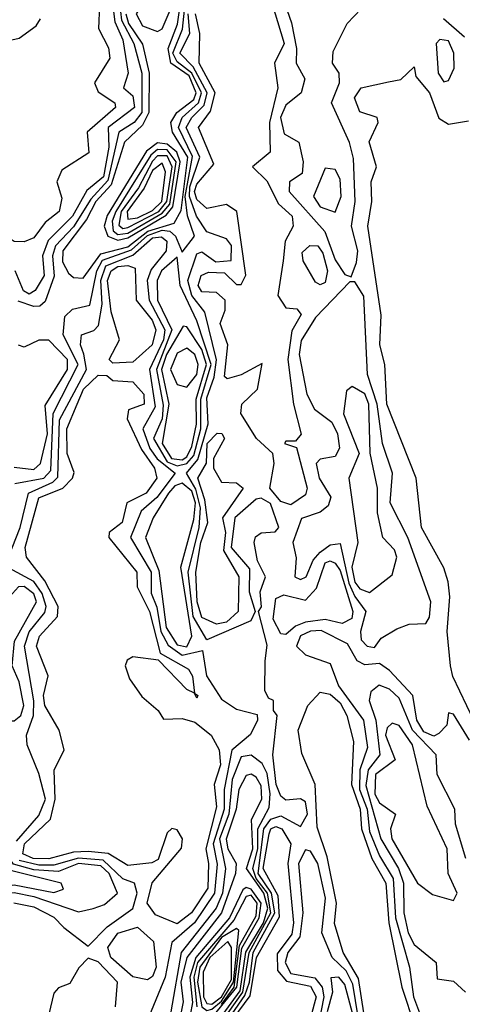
# Model space of a CAD drawing. Extents: x 2889633 to 3052318, y 540750 to 918690.
# Tile 536 of 656: x 2975176 to 2976073, y 834370 to 836363. Entities that reach past the tile are written whole.
import ezdxf

# ---------------------------------------------------------------- set-up
doc = ezdxf.new("R2010")
doc.units = 0

msp = doc.modelspace()

# ---------------------------------------------------------------- linework, layer by layer
at = {"layer": '0CON02XD'}
for points in [[(2975455, 836339.2), (2975465, 836344.2), (2975485, 836392), (2975507.4, 836512.6), (2975555.2, 836645), (2975555.3, 836705), (2975545, 836732.5), (2975535, 836720), (2975518, 836652), (2975476.6, 836576.6), (2975451.2, 836495), (2975442.8, 836425), (2975411.9, 836375), (2975425, 836350.4), (2975455, 836339.2)], [(2975166, 835424), (2975225.3, 835434.7), (2975239.3, 835450.7), (2975244, 835566), (2975294.6, 835665), (2975264.2, 835725), (2975267.5, 835762.5), (2975283, 835777), (2975318, 835785), (2975332.2, 835855), (2975344, 835876), (2975402.5, 835897.5), (2975435, 835926.5), (2975465, 835937.1), (2975480, 835935), (2975491.9, 835925), (2975505, 835892.5), (2975530, 835925), (2975516, 835966), (2975511.6, 836005), (2975526.4, 836086.4), (2975497.5, 836145), (2975505.5, 836165), (2975538.5, 836195), (2975544.2, 836215), (2975525, 836254.7), (2975495, 836277.7), (2975486.5, 836295), (2975505.9, 836344.1), (2975521, 836485)], [(2975305, 835840), (2975340.7, 835889.3), (2975395, 835903.3), (2975435.4, 835935), (2975488.7, 835951.3), (2975502.9, 835977.1), (2975516.7, 836085), (2975485.4, 836135), (2975482.5, 836155), (2975494.4, 836175), (2975528.7, 836201.3), (2975533.7, 836215), (2975519.1, 836249.1), (2975482.3, 836275), (2975476.8, 836305), (2975496.1, 836353.9), (2975514.4, 836485.6)], [(2975692.1, 836455), (2975726.6, 836356.6), (2975737.1, 836305), (2975736.2, 836275), (2975753.6, 836243.6), (2975746.2, 836215), (2975715, 836190), (2975704.4, 836165), (2975711.9, 836131.9), (2975741.2, 836115), (2975750, 836075), (2975748.6, 836051.4), (2975722.5, 836035), (2975722, 836015), (2975794.3, 835934.3), (2975815, 835876.7), (2975835, 835847.5), (2975847.5, 835842.5), (2975858.6, 835871.4), (2975860.8, 835895), (2975848, 835945), (2975855.7, 835995), (2975852.1, 836082.1), (2975844.3, 836114.3), (2975808, 836195), (2975823.8, 836235), (2975823.3, 836255), (2975810, 836275), (2975811.2, 836298.8), (2975839.2, 836355), (2975867.5, 836385)], [(2975680, 836420), (2975711.9, 836315), (2975692.5, 836275), (2975699.2, 836225), (2975681.9, 836155), (2975683.8, 836095), (2975647.5, 836065), (2975676.8, 836036.8), (2975700.5, 835990.5), (2975728, 835965), (2975730, 835945), (2975713.8, 835915), (2975710, 835875), (2975699.2, 835805), (2975715, 835780), (2975737.7, 835777.7), (2975746, 835766), (2975727.1, 835732.9), (2975719.4, 835675), (2975730.8, 835585), (2975746.1, 835523.9), (2975735, 835510), (2975715, 835510), (2975712.5, 835505), (2975737, 835497), (2975758.6, 835415), (2975755, 835401.2), (2975725, 835380.8)], [(2975365.5, 836385), (2975368.9, 836358.9), (2975385, 836322.5), (2975396, 836255), (2975386.7, 836225), (2975405, 836208.8), (2975408.9, 836185), (2975355.6, 836145), (2975356.5, 836105), (2975346, 836045), (2975312.4, 836017.6), (2975283.3, 835965), (2975233.9, 835916.1), (2975222.5, 835885), (2975225.6, 835845), (2975207.5, 835815), (2975195, 835807.5), (2975183.9, 835813.9), (2975166.7, 835855)], [(2975337.7, 836392.3), (2975336, 836345), (2975355.8, 836305.8), (2975358.8, 836285), (2975328, 836235), (2975335, 836216.7), (2975368.8, 836195), (2975370, 836185), (2975312.5, 836135), (2975316.2, 836093.8), (2975261.7, 836058.3), (2975251.2, 836035), (2975261.7, 836001.7), (2975256.2, 835975), (2975227.5, 835952.5), (2975205, 835921.2), (2975185, 835913.3)], [(2975185, 835913.3), (2975165, 835913.8), (2975134.2, 835934.2), (2975113.5, 835985), (2975102.4, 836032.4), (2975065.8, 836055), (2975059.4, 836065), (2975052.2, 836085), (2975065.5, 836125), (2975057.6, 836147.6), (2975045, 836152.5), (2975015, 836150), (2975001.2, 836168.8), (2975010, 836180), (2975075, 836200), (2975089.3, 836210.7), (2975092.5, 836225), (2975070, 836255), (2975081.2, 836278.8), (2975141.7, 836318.3), (2975175, 836325.8), (2975209.7, 836350.3), (2975218, 836365)], [(2975380.5, 836379.5), (2975382.2, 836362.2), (2975407.3, 836315), (2975423.6, 836255), (2975423.8, 836175), (2975408.1, 836155), (2975377.1, 836135), (2975355, 836037.8), (2975320, 836000), (2975285, 835943.5), (2975248.5, 835905), (2975242.7, 835885), (2975246.3, 835843.7), (2975227.5, 835792.5), (2975217, 835783), (2975205, 835782.5), (2975173.3, 835793.3)], [(2975390.8, 836375), (2975396.2, 836355), (2975425, 836313.3), (2975438.2, 836255), (2975437.9, 836175), (2975425, 836149.4), (2975388.2, 836115), (2975361.6, 836028.4), (2975330.4, 835995), (2975311.7, 835958.3), (2975263.5, 835895), (2975263, 835873), (2975275, 835850), (2975285, 835841.2), (2975305, 835840)], [(2975574.8, 834305), (2975632.1, 834387.9), (2975641.7, 834415), (2975648.8, 834475), (2975692.8, 834555), (2975686.2, 834595), (2975659.2, 834635), (2975670.6, 834725), (2975685, 834744.6), (2975705, 834751.4), (2975745, 834730), (2975758.9, 834755), (2975755, 834780), (2975745, 834786.2), (2975715, 834783.3), (2975705, 834791.2), (2975695.6, 834815), (2975689.2, 834875), (2975697.5, 834955), (2975690, 834965), (2975690, 834985), (2975680, 834990), (2975672.5, 835005), (2975673.1, 835065), (2975677.1, 835097.1), (2975660, 835165), (2975665.7, 835174.3), (2975663.3, 835205), (2975674, 835235), (2975657.6, 835267.6), (2975651.1, 835305), (2975653.8, 835316.2), (2975665, 835324.3), (2975693.9, 835326.1), (2975701.2, 835335), (2975683.9, 835383.9), (2975665, 835394.4), (2975655, 835392.2), (2975611.9, 835355), (2975604.6, 835295), (2975641.4, 835251.4), (2975640.8, 835205), (2975653.3, 835165), (2975644, 835146), (2975555, 835107.5), (2975527.2, 835155), (2975517.3, 835245), (2975539.6, 835335), (2975542.6, 835375), (2975532.8, 835412.8), (2975513.8, 835445), (2975537.1, 835472.9), (2975558.1, 835545), (2975555, 835597.5), (2975570.3, 835639.7), (2975574.7, 835674.7), (2975551.2, 835771.2), (2975524.6, 835805), (2975516.4, 835835), (2975535, 835888.8), (2975545, 835893.3), (2975573.1, 835873.1), (2975604.4, 835875.6), (2975605, 835906), (2975595, 835919.2), (2975555, 835933.3), (2975534.5, 835965), (2975519.8, 836005), (2975520.7, 836025), (2975540.9, 836085), (2975513.6, 836145), (2975524.5, 836165), (2975550.1, 836189.9), (2975556.1, 836215), (2975527.3, 836267.3), (2975500.5, 836295), (2975520.9, 836335), (2975517.2, 836375)], [(2975725, 835380.8), (2975705, 835388), (2975682.5, 835415), (2975691.4, 835465), (2975688.8, 835485), (2975656, 835515), (2975623.8, 835566.2), (2975626.2, 835585), (2975658.1, 835615), (2975667, 835667), (2975625, 835644.3), (2975596.2, 835636.2), (2975590.9, 835640.9), (2975597.5, 835705), (2975581.9, 835748.1), (2975592, 835775), (2975592, 835795), (2975575, 835810.8), (2975545, 835812.5), (2975537.5, 835825), (2975544, 835845), (2975558.3, 835851.7), (2975590.7, 835850.7), (2975615, 835826.7), (2975625, 835826.7), (2975634.1, 835845.9), (2975615.8, 835975), (2975595, 835989.2), (2975555, 835980.8), (2975535, 835999.2), (2975530.4, 836015), (2975535, 836030), (2975569.3, 836070.7), (2975538.6, 836145), (2975562.3, 836177.7), (2975571.8, 836215), (2975540, 836275), (2975541.1, 836335), (2975532.5, 836375)], [(2976077.4, 836327.4), (2976034.4, 836364.4)], [(2976035, 836237.5), (2976045, 836240), (2976056, 836265), (2976055.8, 836295), (2976045, 836320), (2976027, 836323), (2976020, 836315), (2976023.8, 836255), (2976035, 836237.5)], [(2976110, 834915), (2976053.4, 835033.4), (2976048.6, 835055), (2976041.9, 835125), (2976047.5, 835195), (2976044.2, 835225), (2976035, 835253.3), (2975990, 835335), (2975979.2, 835435), (2975920, 835585), (2975915.8, 835665), (2975905.7, 835705), (2975908.6, 835765), (2975881.4, 835945), (2975889.2, 835995), (2975888, 836035), (2975898.8, 836065), (2975884.1, 836115.9), (2975902.5, 836155), (2975900, 836165), (2975865, 836176.7), (2975854, 836205), (2975867.5, 836225), (2975923, 836237), (2975948, 836242), (2975975, 836267.5), (2975978.3, 836248.3), (2976006, 836215), (2976025, 836163.8), (2976045, 836151.2), (2976085, 836158)], [(2975375, 835916.8), (2975395, 835921.6), (2975472.6, 835967.4), (2975486, 835984), (2975501.3, 836075), (2975494.2, 836095), (2975475, 836111.2), (2975455, 836113.9), (2975433.1, 836096.9), (2975353.2, 835966.8), (2975347.1, 835945), (2975354.4, 835925), (2975375, 835916.8)], [(2975375, 835928), (2975395, 835931), (2975465, 835971.3), (2975480.1, 835989.9), (2975493.4, 836075), (2975475, 836099.7), (2975455, 836100.3), (2975441.5, 836088.5), (2975370.6, 835975), (2975363.3, 835955), (2975365.3, 835935.3), (2975375, 835928)], [(2975385, 835940.4), (2975395, 835942.2), (2975457.8, 835975), (2975474.2, 835995), (2975485.2, 836065), (2975475, 836087.3), (2975455, 836087.3), (2975445, 836076.9), (2975417, 836023), (2975381.9, 835975), (2975377.1, 835947.1), (2975385, 835940.4)], [(2975395, 835959.2), (2975415, 835962.1), (2975445, 835976.7), (2975463.9, 835995), (2975471.2, 836055), (2975465, 836072.9), (2975445, 836057.8), (2975428.3, 836021.7), (2975393.5, 835975), (2975395, 835959.2)], [(2975815, 835973.3), (2975827.5, 836005), (2975825, 836040), (2975815, 836060), (2975795, 836062.5), (2975771.2, 836005), (2975785, 835984), (2975815, 835973.3)], [(2975153.8, 835275), (2975176.9, 835335), (2975194.2, 835405), (2975243.4, 835426.6), (2975253.1, 835436.9), (2975256.8, 835553.2), (2975311.5, 835655), (2975306.2, 835686.2), (2975299.4, 835705), (2975301.2, 835725), (2975326, 835734), (2975335.9, 835744.1), (2975342.9, 835787.1), (2975340.3, 835835), (2975350.4, 835865), (2975405, 835886.1), (2975445, 835921.3), (2975463.6, 835923.6), (2975474.4, 835915), (2975472.5, 835895), (2975442.6, 835857.4), (2975434.4, 835835), (2975438.2, 835795), (2975470, 835735), (2975467.3, 835715), (2975439.1, 835655), (2975450.6, 835579.4), (2975425.6, 835535), (2975440, 835495), (2975454.3, 835474.3), (2975491.2, 835445), (2975453.9, 835396.1), (2975422, 835368), (2975400.8, 835315), (2975442.5, 835245), (2975442.4, 835202.4), (2975454, 835174), (2975462.3, 835125), (2975477.2, 835097.2), (2975505, 835076.9), (2975546.4, 835086.4), (2975554.2, 835035), (2975585, 834987.5), (2975615, 834967.5), (2975657, 834957), (2975657.5, 834945), (2975643.6, 834916.4), (2975605.5, 834884.5), (2975590, 834805)], [(2975785, 835826.2), (2975775, 835832), (2975750, 835875), (2975748.3, 835891.7), (2975764.1, 835905.9), (2975780, 835905), (2975790.2, 835890.2), (2975799.4, 835855), (2975795, 835831.2), (2975785, 835826.2)], [(2975495, 835460.3), (2975515, 835464.6), (2975528.8, 835481.2), (2975542.9, 835535), (2975543.3, 835595), (2975563.9, 835665), (2975535, 835753.8), (2975501.5, 835825), (2975495, 835882.5), (2975463.1, 835855), (2975454.5, 835835), (2975455.4, 835795), (2975484.6, 835735), (2975453.4, 835655), (2975466.9, 835583.1), (2975464.5, 835555), (2975447.1, 835515), (2975475, 835468.4), (2975495, 835460.3)], [(2975365, 835667.5), (2975357.5, 835675), (2975378, 835715), (2975361.5, 835771.5), (2975353.9, 835835), (2975361.1, 835855), (2975375, 835863.5), (2975395.5, 835865.5), (2975410, 835860), (2975412, 835795), (2975444.5, 835754.5), (2975451.9, 835735), (2975444.3, 835705), (2975405, 835670), (2975365, 835667.5)], [(2975895, 835092.5), (2975908.6, 835111.4), (2975939.8, 835130.2), (2975965, 835139.5), (2975998.8, 835141.2), (2976006.1, 835153.9), (2976009.2, 835185), (2975962, 835315), (2975926.7, 835385), (2975931.2, 835445), (2975910.8, 835505), (2975900, 835585), (2975880.8, 835645), (2975873.2, 835803.2), (2975855, 835832.5), (2975845, 835832.5), (2975775, 835760), (2975746.6, 835713.4), (2975741.9, 835685), (2975758, 835605), (2975773.3, 835575), (2975808.7, 835548.7), (2975820, 835525), (2975824.2, 835495.8), (2975815, 835478.8), (2975785, 835473.3), (2975776.7, 835465), (2975782.5, 835435), (2975806.4, 835396.4), (2975800.7, 835379.3), (2975785, 835366.2), (2975746.8, 835353.2), (2975729.2, 835305), (2975736.1, 835273.9), (2975733.3, 835235), (2975745, 835230), (2975756.2, 835235), (2975770.7, 835269.3), (2975784.6, 835285.4), (2975805, 835300), (2975825, 835302.5), (2975842.6, 835222.6), (2975855, 835195.6), (2975877.5, 835165), (2975866.2, 835125), (2975867.5, 835107.5), (2975880, 835095), (2975895, 835092.5)], [(2975505, 835471.9), (2975515, 835478.2), (2975525, 835499.2), (2975534.2, 835544.2), (2975533.8, 835595), (2975554.8, 835665), (2975545.2, 835695.2), (2975515, 835741.2), (2975507.5, 835742.5), (2975473.8, 835685), (2975463.3, 835655), (2975478.1, 835585), (2975464.6, 835505), (2975483.6, 835475), (2975505, 835471.9)], [(2975165, 835457.5), (2975205, 835452.5), (2975218, 835465), (2975232.3, 835525), (2975227.8, 835582.2), (2975273.1, 835655), (2975273.3, 835675), (2975235, 835714.3), (2975215, 835714.4), (2975185, 835700), (2975174, 835704)], [(2975515, 835619.4), (2975534.7, 835645), (2975537.8, 835665), (2975530.8, 835685), (2975515, 835698), (2975495, 835688.2), (2975481.7, 835655), (2975495, 835624.4), (2975515, 835619.4)], [(2975495, 834533.1), (2975451.4, 834551.4), (2975434.4, 834575), (2975444.3, 834615.7), (2975503.9, 834686.1), (2975506.2, 834705), (2975495, 834723.3), (2975484.2, 834725.8), (2975475, 834717.5), (2975456.7, 834663.3), (2975443.8, 834656.2), (2975395, 834651.2), (2975355.5, 834675.5), (2975315, 834679.1), (2975285, 834678.2), (2975235, 834664.6), (2975203.3, 834665), (2975182.2, 834675), (2975185.6, 834695), (2975238.6, 834745), (2975247.8, 834785), (2975245.7, 834844.3), (2975266.2, 834885), (2975256.2, 834925), (2975227.1, 834975), (2975224.4, 834995), (2975233.8, 835035), (2975210, 835095), (2975216, 835115), (2975252.9, 835155), (2975254.3, 835175), (2975227.3, 835227.3), (2975190, 835275), (2975187.5, 835295), (2975214.6, 835395.4), (2975263.8, 835415), (2975283.3, 835435), (2975286.4, 835446.4), (2975272.2, 835485), (2975271.5, 835535), (2975292.5, 835585), (2975305.6, 835615), (2975335, 835643.3), (2975352.5, 835642.5), (2975365, 835632.5), (2975405, 835630), (2975427.5, 835605), (2975428, 835585), (2975396.7, 835573.3), (2975393.8, 835555), (2975422.9, 835492.9), (2975449.4, 835455), (2975454.2, 835435), (2975432, 835405), (2975393.3, 835385), (2975383.8, 835345), (2975357.5, 835325), (2975356.7, 835315), (2975413.3, 835245), (2975413.8, 835215), (2975438.9, 835165), (2975460.5, 835080.5), (2975518.3, 835048.3), (2975526, 835034), (2975530, 835000), (2975536.7, 834995), (2975535, 834990), (2975530, 835000), (2975515, 835007.5), (2975457, 835067), (2975405, 835073.3), (2975393.6, 835066.4), (2975390, 835055), (2975398.8, 835028.8), (2975423.2, 834993.2), (2975456.7, 834965), (2975467.5, 834947.5), (2975505, 834948.8), (2975531.2, 834941.2), (2975563.8, 834915), (2975580, 834885), (2975582.9, 834855), (2975570, 834815), (2975575, 834770), (2975553.1, 834685), (2975558.9, 834655), (2975557.3, 834605), (2975524.4, 834555), (2975495, 834533.1)], [(2975885, 835203.8), (2975930.5, 835239.5), (2975940, 835275), (2975935, 835290), (2975912, 835315), (2975900.6, 835365), (2975901.1, 835415), (2975885.7, 835485.7), (2975883.5, 835585), (2975875, 835605.8), (2975849.3, 835620.7), (2975838, 835612), (2975831.9, 835565), (2975864, 835485), (2975842.5, 835435), (2975860.8, 835305), (2975849.2, 835255), (2975855, 835224.2), (2975865, 835210.8), (2975885, 835203.8)], [(2975575, 835139.4), (2975545, 835152.9), (2975535.6, 835185), (2975532.7, 835245), (2975543.1, 835305), (2975557.5, 835345), (2975551.4, 835391.4), (2975537.1, 835435), (2975554.4, 835465.6), (2975556, 835505), (2975575.9, 835525.9), (2975585.7, 835525.7), (2975591.2, 835515), (2975568.8, 835475), (2975568.8, 835455), (2975585, 835426.7), (2975615, 835425.7), (2975628.8, 835415), (2975586.9, 835355), (2975593.1, 835325), (2975588.9, 835288.9), (2975620, 835235), (2975618.6, 835165), (2975595, 835143.3), (2975575, 835139.4)], [(2975515, 835093.6), (2975524.6, 835115), (2975502.5, 835255), (2975528.9, 835351.1), (2975532, 835385), (2975525, 835408.8), (2975505, 835424.7), (2975490.5, 835419.5), (2975477.5, 835405), (2975446.2, 835355), (2975430.8, 835315), (2975458.3, 835248.3), (2975472.6, 835132.6), (2975495, 835097.5), (2975515, 835093.6)], [(2975715, 835118.8), (2975705, 835120), (2975689.8, 835149.8), (2975695, 835191.2), (2975711.2, 835198.8), (2975755, 835188), (2975777.4, 835212.6), (2975795, 835264), (2975805, 835267.5), (2975815, 835262.9), (2975825, 835248), (2975851.1, 835165), (2975848.8, 835151.2), (2975829.1, 835140.9), (2975795, 835148.9), (2975755, 835143.3), (2975734.5, 835135.5), (2975715, 835118.8)], [(2975169.5, 834700.5), (2975215, 834752), (2975228.5, 834785), (2975215, 834837.5), (2975191.2, 834895), (2975190, 834915), (2975204.4, 834955), (2975204.5, 834984.5), (2975185.6, 835095), (2975195, 835124), (2975227.1, 835162.9), (2975229.5, 835175), (2975221.5, 835201.5), (2975205, 835225.6), (2975153.3, 835253.3)], [(2975165, 834944.2), (2975178.6, 834955), (2975184.4, 834975), (2975175, 835022.5), (2975161.2, 835055), (2975165.6, 835105), (2975210.5, 835185), (2975205, 835200.8), (2975185, 835215.6), (2975173.8, 835215), (2975155.8, 835195), (2975144.2, 835125.8), (2975125.7, 835085), (2975143.3, 835045), (2975136, 835024), (2975133.1, 834963.1), (2975145, 834944.2), (2975165, 834944.2)], [(2976087.1, 834905), (2976055, 834957.5), (2976045, 834960), (2976041.2, 834935), (2976025, 834918), (2976015, 834913.1), (2975995, 834921.4), (2975980.6, 834945), (2975972.5, 834995), (2975925.5, 835045.5), (2975905, 835060), (2975875, 835057.5), (2975860, 835065), (2975840, 835100), (2975786.6, 835126.6), (2975765, 835125.5), (2975745, 835115.6), (2975737.1, 835095), (2975755, 835077.5), (2975805, 835060), (2975822, 835015), (2975872.5, 834945), (2975880.3, 834889.7), (2975865.4, 834845), (2975864.6, 834805), (2975879.7, 834765), (2975885, 834720), (2975905, 834670.8), (2975932.9, 834625), (2975937.1, 834545), (2975965.8, 834445), (2975973.8, 834385), (2976000, 834315)], [(2976080, 834665), (2976058.8, 834735), (2976057.5, 834765), (2976021.4, 834835), (2976020, 834875), (2975972.1, 834925), (2975945, 834990), (2975925, 835008), (2975904.2, 835015.8), (2975887.7, 835002.3), (2975883.8, 834985), (2975897.8, 834945), (2975905.6, 834875), (2975881.8, 834845), (2975877, 834813), (2975907.3, 834705), (2975943.5, 834645), (2975953.5, 834615), (2975954.4, 834555), (2975963.3, 834515), (2975975, 834491.2), (2976020, 834455), (2976021.7, 834421.7), (2976055, 834416.7), (2976079.2, 834395)], [(2975872.9, 834352.9), (2975862.5, 834422.5), (2975831.4, 834475), (2975813.6, 834533.6), (2975817.8, 834575), (2975798.6, 834668.6), (2975778.7, 834728.7), (2975774.4, 834815), (2975747.7, 834877.7), (2975740, 834925), (2975760, 834975), (2975785, 835002), (2975805, 834998.1), (2975825, 834980), (2975838.9, 834955), (2975852.1, 834902.1), (2975847.9, 834815), (2975866.1, 834765), (2975868.8, 834725), (2975889.5, 834665), (2975917.5, 834615), (2975923.5, 834535), (2975950, 834405), (2975976.5, 834325)], [(2976055, 834580), (2976062.5, 834595), (2976044, 834635), (2976041.9, 834685), (2976001.2, 834771.2), (2975971.9, 834895), (2975945, 834934.2), (2975930.8, 834939.2), (2975920.5, 834929.5), (2975916.9, 834915), (2975936.7, 834865), (2975896.7, 834835), (2975895.4, 834795.4), (2975905, 834778), (2975937.5, 834755), (2975927.5, 834725), (2975930, 834705), (2975982, 834615), (2976012.1, 834592.1), (2976055, 834580)], [(2975568.8, 834311.2), (2975628.3, 834395), (2975640.8, 834475), (2975684.8, 834555), (2975678.3, 834595), (2975655, 834624.7), (2975648.6, 834645), (2975658.7, 834685), (2975658.8, 834725), (2975681.4, 834768.6), (2975683.7, 834796.3), (2975677.2, 834837.2), (2975667.6, 834857.6), (2975645, 834874.2), (2975625, 834870.8), (2975606.2, 834825), (2975599.7, 834755), (2975580.6, 834705), (2975592.7, 834645), (2975587.1, 834595), (2975574.4, 834565), (2975503.1, 834475), (2975482.5, 834355)], [(2975562.3, 834315), (2975622.9, 834397.1), (2975634.5, 834475.5), (2975670, 834535), (2975679, 834565), (2975670.9, 834595), (2975635.4, 834645), (2975648.2, 834685), (2975645.5, 834744.5), (2975666.5, 834785), (2975665, 834812.5), (2975655, 834830), (2975645, 834836.2), (2975635, 834833.3), (2975620, 834805), (2975614.6, 834765), (2975594.6, 834704.6), (2975597.5, 834685), (2975614.3, 834655), (2975613.5, 834635), (2975585, 834555.6), (2975514.8, 834465.2), (2975502.4, 834415), (2975507.1, 834375), (2975502.9, 834355)], [(2975590, 834805), (2975590.6, 834765), (2975568.1, 834695), (2975576.1, 834653.9), (2975570.8, 834595), (2975530, 834535), (2975484.5, 834495.5), (2975471.1, 834425), (2975437.5, 834345)], [(2975597.1, 834325), (2975642.7, 834387.3), (2975655.5, 834465), (2975702.5, 834547.5), (2975699.5, 834589.5), (2975669.3, 834645), (2975681.5, 834715), (2975685, 834725.6), (2975695, 834730), (2975707.1, 834725), (2975725.6, 834695), (2975719.1, 834655), (2975730.4, 834535), (2975727.6, 834512.4), (2975697.9, 834472.1), (2975698.6, 834438.6), (2975716.7, 834416.7), (2975765, 834406.9), (2975776.4, 834385), (2975757.1, 834312.9)], [(2975295, 834557.5), (2975325, 834564), (2975347.6, 834572.4), (2975374, 834595), (2975357.1, 834635), (2975340.3, 834650.3), (2975295, 834655.3), (2975255, 834639.1), (2975205, 834642.6), (2975163.9, 834653.9), (2975139.1, 834689.1), (2975125, 834694), (2975095, 834684.5), (2975072.7, 834665), (2975070.7, 834645), (2975078.9, 834628.9), (2975115, 834595.3), (2975165, 834596.2), (2975205, 834588.5), (2975295, 834557.5)], [(2975245, 834596.2), (2975265, 834603.3), (2975260, 834615), (2975160.2, 834640.2), (2975125, 834669.6), (2975105, 834671.1), (2975083.9, 834655), (2975094.8, 834624.8), (2975125, 834605.3), (2975165, 834612.1), (2975245, 834596.2)], [(2975861.9, 834345), (2975850.6, 834410.6), (2975837.6, 834437.6), (2975809.2, 834465), (2975788, 834515), (2975795.6, 834585), (2975780, 834655), (2975765, 834680), (2975755, 834682.5), (2975740.8, 834655), (2975749.4, 834555), (2975743.3, 834506.7), (2975719.4, 834475), (2975713.6, 834455), (2975725, 834432.2), (2975773.9, 834423.9), (2975788.8, 834405), (2975792.5, 834385), (2975775, 834298.8)], [(2975164.3, 834575.7), (2975205, 834567.1), (2975245, 834546.7), (2975265.6, 834525.6), (2975315, 834487.5), (2975353.1, 834526.9), (2975405, 834564), (2975414.4, 834595), (2975408.8, 834615), (2975385, 834624.4), (2975345, 834662), (2975295, 834665.9), (2975245, 834652), (2975215, 834651.7), (2975175, 834661.3)], [(2975552.7, 834327.3), (2975615.7, 834405), (2975626, 834484), (2975661.1, 834545), (2975665.5, 834575), (2975645, 834603.5), (2975635, 834606.8), (2975628.1, 834601.9), (2975601.4, 834545), (2975533, 834465), (2975521, 834425), (2975526.4, 834373.6), (2975521.7, 834348.3)], [(2975585, 834369.5), (2975610.4, 834405), (2975621.1, 834488.9), (2975655, 834549.4), (2975657.3, 834575), (2975645, 834590.8), (2975635, 834588.1), (2975609.8, 834540.2), (2975536.5, 834455), (2975528.8, 834425), (2975534.8, 834365)], [(2975435, 834420), (2975405, 834426), (2975360.8, 834465), (2975354.4, 834485), (2975375, 834514.3), (2975415, 834526.2), (2975447.3, 834497.3), (2975452.5, 834445), (2975445, 834426.2), (2975435, 834420)], [(2975555, 834357.3), (2975565, 834360.5), (2975585, 834376.8), (2975609, 834415), (2975619.7, 834519.7), (2975615, 834523.8), (2975584.9, 834505.1), (2975541.3, 834445), (2975536.5, 834415), (2975544.8, 834364.8), (2975555, 834357.3)], [(2975565, 834370.3), (2975585.2, 834385), (2975605, 834420.6), (2975605.2, 834485.2), (2975597.4, 834497.4), (2975561.1, 834465), (2975547.9, 834435), (2975548.7, 834385), (2975555, 834371.5), (2975565, 834370.3)], [(2975370, 834365), (2975374, 834415), (2975335, 834456.2), (2975315, 834463.3), (2975295.8, 834444.2), (2975277.7, 834412.3), (2975255, 834403.3), (2975245, 834392.5), (2975224.2, 834305)], [(2975852.1, 834345), (2975835, 834410), (2975822.5, 834425), (2975806.4, 834423.6), (2975809.5, 834395), (2975798.7, 834355)]]:
    msp.add_lwpolyline(points, dxfattribs=at)

doc.saveas('drawing.dxf')
